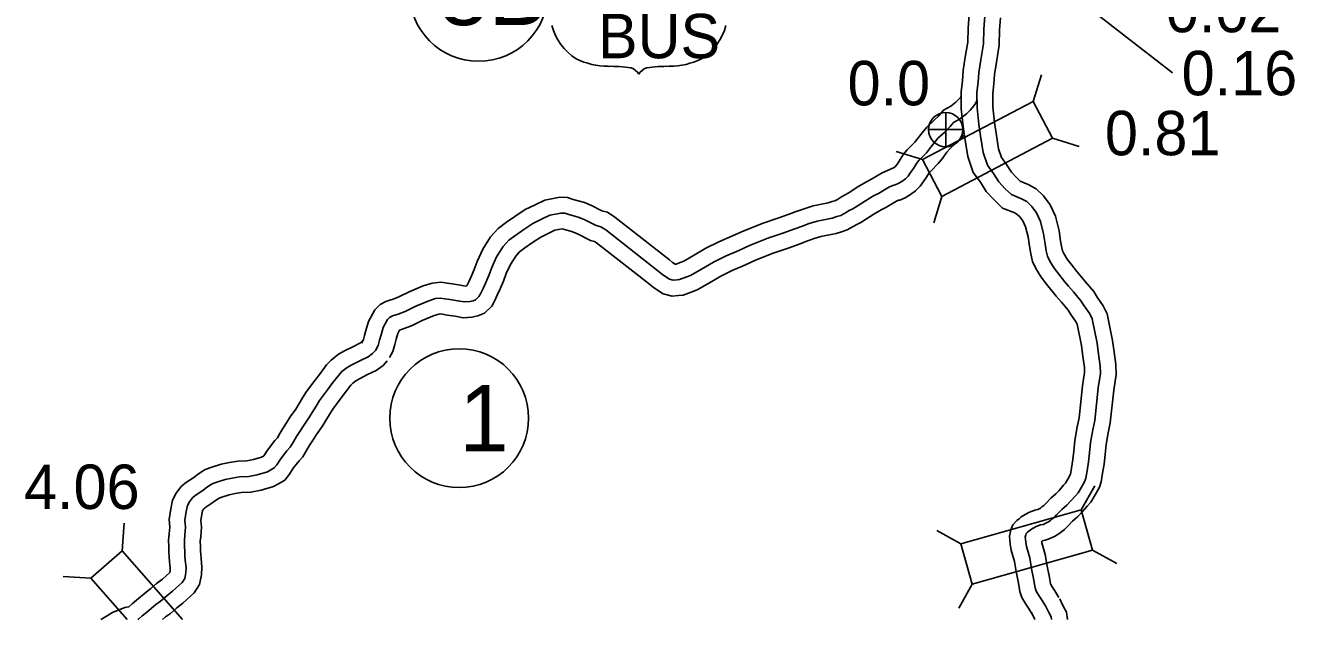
# Model space of a CAD drawing. Extents: x -83719 to 153526, y -11835 to 11446.
# Drawn here: x 13819 to 14221.3, y -455.5 to -267.1 of the extents above; entities that cross this region are included whole.
import ezdxf

# ---------------------------------------------------------------- set-up
doc = ezdxf.new("R2010")
doc.units = 0
for name, color, linetype in [('Level 10', 7, 'Continuous'), ('Level 11', 7, 'Continuous'), ('Level 20', 7, 'Continuous'), ('Level 22', 7, 'Continuous'), ('Level 25', 7, 'Continuous'), ('Level 26', 7, 'Continuous'), ('Level 27', 7, 'Continuous'), ('Level 58', 7, 'Continuous'), ('Level 59', 7, 'Continuous')]:
    doc.layers.add(name, color=color, linetype=linetype)

msp = doc.modelspace()

# ---------------------------------------------------------------- linework, layer by layer
at = {"layer": 'Level 10'}
for points in [[(14118.12, -263.57), (14117.78, -267.99), (14117.65, -272.46), (14116.89, -277.22), (14116.26, -281.45), (14115.95, -284.63), (14115.57, -288.16), (14115.6, -293.51), (14116.21, -299.12), (14116.74, -302.82), (14117.69, -308.61), (14119.43, -313.73), (14121.7, -316.8), (14123.52, -319.76), (14125.99, -322.4), (14128.72, -325.01), (14132.55, -326.55), (14133.36, -327), (14134.16, -327.77), (14135.12, -329.07), (14136, -330.94), (14136.78, -334.12), (14137.23, -337.1), (14137.62, -339.48), (14138.17, -341.91), (14139.27, -344.18), (14140.89, -346.93), (14142.63, -349.08), (14144.46, -351.38), (14145.74, -352.98), (14147.37, -354.8), (14149.47, -357.33), (14150.37, -358.75), (14152.01, -361.13), (14152.34, -361.79), (14153.71, -368.61), (14154.14, -372.01), (14154.65, -375.5), (14154.69, -377.1), (14154.01, -381.37), (14152.95, -391.55), (14152.36, -394.4), (14151.63, -398.65), (14151.29, -402.09), (14150.98, -404.74), (14150.54, -407.42), (14150.19, -409.47), (14150.15, -409.6), (14149.41, -410.94), (14148.63, -412.23), (14148.06, -412.86), (14146.64, -414.49), (14145.62, -415.58), (14144, -416.98), (14142.28, -418.79), (14141.78, -419.28), (14141.15, -419.75), (14140.75, -420.1), (14140.49, -420.27), (14139.93, -420.51), (14139.25, -420.68), (14137.28, -421.38), (14135.9, -422.15), (14134.62, -422.93), (14133.91, -423.51), (14133.21, -424.05), (14131.98, -425.42), (14131.28, -427.02), (14130.88, -428.98), (14130.97, -430.29), (14131.07, -431.57), (14131.46, -433.48), (14132.45, -437), (14133, -440.26), (14133.61, -443.39), (14133.93, -445.18), (14134.2, -446.6), (14134.78, -448.5), (14136.04, -450.56), (14136.91, -451.8), (14138.1, -453.71)], [(14128.06, -264.71), (14127.77, -268.52), (14127.63, -273.4), (14126.78, -278.75), (14126.19, -282.67), (14125.9, -285.65), (14125.57, -288.67), (14125.6, -292.94), (14126.13, -297.87), (14126.63, -301.3), (14127.42, -306.18), (14128.39, -309.03), (14129.99, -311.19), (14131.52, -313.67), (14133.11, -315.37), (14134.24, -316.45), (14136.85, -317.5), (14139.34, -318.88), (14141.71, -321.15), (14143.75, -323.94), (14145.48, -327.58), (14146.6, -332.19), (14147.11, -335.55), (14147.44, -337.57), (14147.67, -338.59), (14148.09, -339.45), (14149.13, -341.21), (14150.44, -342.82), (14152.28, -345.15), (14153.38, -346.52), (14154.93, -348.26), (14157.58, -351.43), (14158.73, -353.25), (14160.63, -356.03), (14161.88, -358.49), (14163.58, -366.99), (14164.04, -370.66), (14164.63, -374.63), (14164.72, -377.77), (14163.92, -382.68), (14162.84, -393.09), (14162.18, -396.27), (14161.55, -399.98), (14161.24, -403.16), (14160.89, -406.14), (14160.4, -409.07), (14159.94, -411.78), (14159.41, -413.53), (14158.06, -415.95), (14156.69, -418.23), (14155.54, -419.5), (14154.07, -421.18), (14152.58, -422.79), (14150.9, -424.24), (14149.4, -425.81), (14148.31, -426.88), (14147.49, -427.49), (14146.83, -428.09), (14145.17, -429.15), (14143.14, -430.01), (14142.16, -430.26), (14141.4, -430.53), (14141.1, -430.7), (14141.18, -431.14), (14142.22, -434.81), (14142.84, -438.47), (14143.44, -441.54), (14143.76, -443.35), (14143.92, -444.2), (14143.97, -444.36), (14144.42, -445.08), (14145.26, -446.29), (14146.58, -448.42)], [(14146.84, -448.88), (14147.85, -450.97), (14148.93, -453.1), (14149.26, -455.46)], [(14137.84, -453.25), (14138.89, -455.41), (14138.92, -455.46)]]:
    msp.add_lwpolyline(points, dxfattribs=at)
at = {"layer": 'Level 11'}
for points in [[(14115.45, -289.79), (14115.34, -289.93), (14114.77, -290.58), (14113.94, -291.39), (14112.28, -292.68), (14109.96, -294.02), (14108.45, -295.76), (14106.91, -297.28), (14104.66, -299.32), (14103.18, -301.14), (14101.64, -303.2), (14100.86, -304.15), (14098.45, -306.6), (14097.34, -307.97), (14096.25, -309.66), (14095.36, -310.96), (14094.88, -311.67), (14094.64, -311.92), (14094.11, -312.3), (14090.57, -313.87), (14088.74, -314.94), (14086.96, -315.98), (14085.41, -316.75), (14082.61, -318.43), (14080.27, -319.95), (14078.85, -320.83), (14077.6, -321.45), (14076.34, -322.24), (14075.52, -322.69), (14074.66, -322.96), (14073.43, -323.34), (14068.63, -324.34), (14065.86, -325.2), (14063.24, -326.11), (14060.77, -327.03), (14057.75, -328.15), (14052.54, -329.9), (14046.49, -332.31), (14043.1, -333.86), (14038.77, -335.75), (14034.7, -337.76), (14030.75, -340.06), (14027.7, -341.82), (14026.56, -342.23), (14025.2, -342.74), (14025.04, -342.75), (14024.92, -342.77), (14024.04, -342.21), (14023.18, -341.45), (14005.82, -327.89), (14003.47, -326.36), (14001.69, -325.88), (13998.44, -324.24), (13996.16, -323.26), (13994.57, -322.78), (13992.62, -322.24), (13990.8, -321.69), (13988.41, -321.59), (13983.61, -322.46), (13980.54, -323.96), (13977.37, -325.5), (13974.12, -327.63), (13971.45, -329.52), (13968.86, -331.45), (13966.4, -334.16), (13963.93, -338.07), (13962.14, -341.93), (13961.22, -344.52), (13960.34, -346.5), (13959.5, -348.34), (13958.85, -349.69), (13958.36, -349.72), (13956.9, -349.45), (13954.27, -349.04), (13952.73, -348.8), (13950.67, -348.47), (13947.94, -348.8), (13945.1, -349.7), (13940.61, -351.54), (13937.37, -353.18), (13935.54, -353.87), (13934.5, -354.19), (13933.27, -354.6), (13931.47, -355.6), (13929.71, -357.23), (13927.74, -360.96), (13926.92, -363.81), (13926.46, -365.44), (13926.09, -366.65), (13925.48, -367.83)], [(14116.35, -301.9), (14115.75, -302.6), (14113.79, -304.53), (14111.95, -306.22), (14111.06, -307.3), (14109.52, -309.35), (14108.32, -310.83), (14105.92, -313.26), (14105.46, -313.84), (14104.58, -315.19), (14103.64, -316.58), (14102.61, -318.1), (14101.14, -319.54), (14099.49, -320.76), (14097.86, -321.72), (14096.12, -322.48), (14095.67, -322.55), (14095.13, -322.79), (14093.78, -323.57), (14091.71, -324.79), (14090.21, -325.53), (14087.91, -326.91), (14085.62, -328.4), (14083.73, -329.56), (14082.52, -330.17), (14081.39, -330.88), (14079.43, -331.94), (14077.64, -332.51), (14075.93, -333.03), (14071.14, -334.03), (14068.99, -334.7), (14066.63, -335.53), (14064.25, -336.41), (14061.08, -337.58), (14055.99, -339.29), (14050.42, -341.51), (14047.17, -342.99), (14043, -344.82), (14039.44, -346.58), (14035.76, -348.72), (14031.93, -350.92), (14030.01, -351.62), (14027.45, -352.57), (14026, -352.71), (14023.96, -352.9), (14021.17, -352.23), (14018.02, -350.23), (14016.79, -349.15), (14000.01, -336.04), (13999.33, -335.6), (13998.09, -335.26), (13994.21, -333.31), (13992.73, -332.67), (13991.78, -332.38), (13989.83, -331.84), (13989.11, -331.62), (13989.1, -331.62), (13986.76, -332.05), (13984.93, -332.95), (13982.32, -334.22), (13979.75, -335.9), (13977.32, -337.62), (13975.61, -338.89), (13974.39, -340.23), (13972.73, -342.86), (13971.41, -345.71), (13970.52, -348.23), (13969.46, -350.61), (13968.55, -352.6), (13967.62, -354.51), (13966.77, -356.06), (13964.48, -358.28), (13962.41, -359.21), (13960.48, -359.6), (13957.78, -359.79), (13955.22, -359.31), (13952.7, -358.92), (13951.16, -358.67), (13950.48, -358.56), (13950.07, -358.61), (13948.52, -359.11), (13944.78, -360.64), (13941.39, -362.36), (13938.76, -363.34), (13937.6, -363.69), (13937.06, -364.72), (13936.54, -366.56), (13936.05, -368.28), (13935.39, -370.43), (13934.37, -372.41)], [(13926.22, -366.75), (13925.66, -367.38), (13925.02, -367.84), (13922.94, -368.84), (13920.11, -370.28), (13918.17, -371.37), (13915.86, -373.18), (13914.46, -374.75), (13912.46, -377.31), (13910.72, -379.65), (13908.1, -383.16), (13906.84, -385.2), (13904.65, -388.76), (13902.93, -391.23), (13901.75, -393.11), (13900.62, -394.83), (13899.64, -396.5), (13898.84, -397.8), (13898.02, -398.7), (13895.7, -401.72), (13894.55, -403.5), (13894.54, -403.51), (13894.4, -403.6), (13893.78, -403.92), (13891.26, -404.69), (13889.17, -405.1), (13886.3, -405.24), (13883.62, -405.67), (13880.98, -406.24), (13878.03, -407.15), (13875.97, -407.93), (13873.87, -409.23), (13872.05, -410.62), (13869.75, -412.1), (13868.29, -413.41), (13866.75, -415.4), (13865.57, -417.58), (13865.03, -420.38), (13864.53, -423.75), (13864.74, -426.16), (13864.58, -428.23), (13864.37, -430.24), (13864.44, -432.36), (13864.46, -434.04), (13864.56, -435.59), (13864.69, -437.12), (13864.91, -439.08), (13864.85, -440.03), (13864.76, -440.49), (13862.4, -442.6), (13860.58, -444.04), (13858.73, -445.65), (13857.23, -446.71), (13854.22, -449.34), (13852.77, -450.46), (13851.85, -451.29), (13851.71, -451.37), (13850.5, -451.62), (13846.54, -453.25), (13844.65, -454.36), (13843.12, -455.28), (13842.91, -455.46)], [(13933.62, -373.48), (13932.35, -374.89), (13930.14, -376.47), (13927.38, -377.8), (13924.83, -379.1), (13923.72, -379.72), (13922.73, -380.49), (13922.15, -381.15), (13920.41, -383.38), (13918.74, -385.63), (13916.37, -388.79), (13915.35, -390.45), (13913.02, -394.24), (13911.27, -396.75), (13910.16, -398.51), (13909.13, -400.1), (13908.21, -401.65), (13906.86, -403.85), (13905.7, -405.12), (13903.88, -407.49), (13902.68, -409.35), (13901.18, -411.22), (13899.2, -412.37), (13897.57, -413.22), (13893.7, -414.4), (13890.39, -415.06), (13887.33, -415.2), (13885.47, -415.5), (13883.52, -415.92), (13881.28, -416.61), (13880.41, -416.94), (13879.54, -417.48), (13877.79, -418.81), (13875.85, -420.06), (13875.66, -420.24), (13875.16, -420.88), (13875.1, -420.99), (13874.89, -422.07), (13874.6, -424.05), (13874.78, -426.11), (13874.54, -429.13), (13874.39, -430.59), (13874.44, -432.14), (13874.46, -433.67), (13874.53, -434.86), (13874.64, -436.13), (13874.95, -438.84), (13874.79, -441.29), (13874.2, -444.38), (13872.47, -447.01), (13868.84, -450.26), (13866.96, -451.74), (13864.92, -453.52), (13863.43, -454.57), (13862.41, -455.46)]]:
    msp.add_lwpolyline(points, dxfattribs=at)
at = {"layer": 'Level 20'}
for p, q in [((14138.4, -291.21), (14141.01, -282.81)), ((14144.55, -302.89), (14152.95, -305.5)), ((14103.36, -309.65), (14094.95, -307.04)), ((14109.5, -321.33), (14106.9, -329.74)), ((14153.62, -420.71), (14157.91, -413.03)), ((13849.67, -433.66), (13850.24, -424.88)), ((14115.51, -431.48), (14107.83, -427.19)), ((14157.21, -433.42), (14164.89, -437.71)), ((13839.74, -442.36), (13830.96, -441.78)), ((14119.1, -444.19), (14114.81, -451.87))]:
    msp.add_line(p, q, dxfattribs=at)
for points in [[(14138.4, -291.21), (14103.36, -309.65), (14109.5, -321.33), (14144.55, -302.89)], [(14119.1, -444.19), (14157.21, -433.42), (14153.62, -420.71), (14115.51, -431.48)]]:
    msp.add_lwpolyline(points, close=True, dxfattribs=at)
msp.add_lwpolyline([(13868.79, -455.46), (13849.67, -433.66), (13839.74, -442.36), (13851.23, -455.46)], dxfattribs=at)
at = {"layer": 'Level 22'}
for centre, radius, start, end in [((14003.5, -262.32), 18.33, 195.1074, 237.1312), ((14023.34, -262.32), 18.33, 302.8688, 344.8926), ((14003.84, -256.55), 23.53, 244.0771, 269.5779), ((14004.38, -323.19), 43.11, 81.1942, 90.9539), ((14009.77, -284.54), 4.13, 28.0342, 72.9864), ((14017.06, -284.54), 4.13, 107.0136, 151.9658), ((14022.46, -323.19), 43.11, 89.0461, 98.8058), ((14023, -256.55), 23.53, 270.4221, 295.9229)]:
    msp.add_arc(centre, radius, start, end, dxfattribs=at)
at = {"layer": 'Level 26'}
for p, q in [((14110.68, -305.57), (14110.68, -294.74)), ((14105.26, -300.15), (14116.09, -300.15))]:
    msp.add_line(p, q, dxfattribs=at)
msp.add_circle((14110.68, -300.15), 5.42, dxfattribs=at)
at = {"layer": 'Level 27'}
for centre in [(13962.64, -256.45), (13956.47, -391.61)]:
    msp.add_circle(centre, 22, dxfattribs=at)
at = {"layer": 'Level 58'}
msp.add_line((14146.54, -254.15), (14182.56, -282.16), dxfattribs=at)
at = {"layer": 'Level 59'}
for points in [[(14123.09, -264.14), (14122.78, -268.25), (14122.64, -272.93), (14121.84, -277.98), (14121.22, -282.06), (14120.93, -285.14), (14120.57, -288.42), (14120.6, -293.23), (14121.17, -298.49), (14121.68, -302.06), (14122.56, -307.39), (14123.91, -311.38), (14125.85, -314), (14127.52, -316.71), (14129.55, -318.89), (14131.48, -320.73), (14134.7, -322.03), (14136.35, -322.94), (14137.94, -324.46), (14139.44, -326.51), (14140.74, -329.26), (14141.69, -333.16), (14142.17, -336.32), (14142.53, -338.52), (14142.92, -340.25), (14143.68, -341.81), (14145.01, -344.07), (14146.54, -345.95), (14148.37, -348.26), (14149.56, -349.75), (14151.15, -351.53), (14153.53, -354.38), (14154.55, -356), (14156.32, -358.58), (14157.11, -360.14), (14158.64, -367.8), (14159.09, -371.33), (14159.64, -375.07), (14159.71, -377.44), (14158.96, -382.02), (14157.9, -392.32), (14157.27, -395.34), (14156.59, -399.32), (14156.26, -402.63), (14155.93, -405.44), (14155.47, -408.25), (14155.07, -410.63), (14154.78, -411.56), (14153.73, -413.45), (14152.66, -415.23), (14151.8, -416.18), (14150.35, -417.83), (14149.1, -419.19), (14147.45, -420.61), (14145.84, -422.3), (14145.05, -423.08), (14144.32, -423.62), (14143.79, -424.1), (14142.83, -424.71), (14141.54, -425.26), (14140.7, -425.47), (14139.34, -425.96), (14138.41, -426.47), (14137.52, -427.02), (14137.02, -427.42), (14136.63, -427.73), (14136.23, -428.17), (14136.07, -428.54), (14135.91, -429.31), (14135.95, -429.91), (14136.03, -430.88), (14136.32, -432.31), (14137.34, -435.9), (14137.92, -439.37), (14138.52, -442.47), (14138.85, -444.26), (14139.06, -445.4), (14139.38, -446.43), (14140.23, -447.82), (14141.08, -449.04), (14142.34, -451.07)], [(14120.58, -290.74), (14120.44, -291.22), (14120.31, -291.49), (14119.89, -292.23), (14119.2, -293.11), (14118.41, -294.02), (14117.22, -295.17), (14115.07, -296.84), (14113.18, -297.93), (14112.1, -299.18), (14110.35, -300.91), (14108.3, -302.77), (14107.12, -304.22), (14105.58, -306.28), (14104.59, -307.49), (14102.19, -309.93), (14101.4, -310.91), (14100.42, -312.42), (14099.5, -313.77), (14098.75, -314.88), (14097.89, -315.73), (14096.73, -316.58), (14095.57, -317.26), (14094.71, -317.64), (14094.24, -317.71), (14092.85, -318.33), (14091.26, -319.26), (14089.34, -320.38), (14087.81, -321.14), (14085.26, -322.67), (14082.94, -324.17), (14081.29, -325.2), (14080.06, -325.81), (14078.87, -326.56), (14077.48, -327.32), (14076.15, -327.73), (14074.68, -328.19), (14069.89, -329.19), (14067.43, -329.95), (14064.93, -330.82), (14062.51, -331.72), (14059.42, -332.86), (14054.27, -334.6), (14048.45, -336.91), (14045.13, -338.42), (14040.88, -340.28), (14037.07, -342.17), (14033.26, -344.39), (14029.81, -346.37), (14028.28, -346.93), (14026.32, -347.65), (14025.52, -347.73), (14024.32, -347.85), (14023.15, -347.56), (14021.03, -346.22), (14019.98, -345.3), (14002.91, -331.96), (14001.4, -330.98), (13999.89, -330.57), (13996.33, -328.78), (13994.45, -327.97), (13993.17, -327.58), (13991.23, -327.04), (13989.95, -326.66), (13988.75, -326.6), (13985.19, -327.25), (13982.73, -328.45), (13979.85, -329.86), (13976.93, -331.77), (13974.39, -333.57), (13972.24, -335.17), (13970.39, -337.2), (13968.33, -340.46), (13966.77, -343.82), (13965.87, -346.37), (13964.9, -348.56), (13964.02, -350.47), (13963.18, -352.22), (13962.75, -352.99), (13961.63, -354.07), (13960.87, -354.42), (13959.8, -354.63), (13958.07, -354.76), (13956.06, -354.38), (13953.49, -353.98), (13951.95, -353.73), (13950.57, -353.52), (13949.01, -353.71), (13946.81, -354.4), (13942.69, -356.09), (13939.38, -357.77), (13937.15, -358.6), (13936.02, -358.95), (13935.29, -359.19), (13934.43, -359.67), (13933.74, -360.32), (13932.4, -362.84), (13931.73, -365.18), (13931.25, -366.86), (13930.74, -368.54), (13929.92, -370.12)], [(13929.92, -370.12), (13929, -371.13), (13927.58, -372.15), (13925.16, -373.32), (13922.47, -374.69), (13920.95, -375.54), (13919.29, -376.83), (13918.31, -377.95), (13916.44, -380.34), (13914.73, -382.64), (13912.24, -385.98), (13911.09, -387.83), (13908.84, -391.5), (13907.1, -393.99), (13905.96, -395.81), (13904.88, -397.46), (13903.93, -399.08), (13902.85, -400.83), (13901.86, -401.91), (13899.79, -404.61), (13898.62, -406.42), (13897.86, -407.37), (13896.8, -407.98), (13895.67, -408.57), (13892.48, -409.54), (13889.78, -410.08), (13886.81, -410.22), (13884.55, -410.58), (13882.25, -411.08), (13879.66, -411.88), (13878.19, -412.44), (13876.7, -413.36), (13874.92, -414.72), (13872.8, -416.08), (13871.97, -416.82), (13870.96, -418.14), (13870.34, -419.28), (13869.96, -421.23), (13869.56, -423.9), (13869.76, -426.14), (13869.56, -428.68), (13869.38, -430.42), (13869.44, -432.25), (13869.46, -433.85), (13869.55, -435.22), (13869.66, -436.62), (13869.93, -438.96), (13869.82, -440.66), (13869.47, -442.47), (13868.66, -443.72), (13865.62, -446.43), (13863.77, -447.89), (13861.82, -449.58), (13860.33, -450.64), (13857.39, -453.21), (13855.97, -454.3), (13854.85, -455.32), (13854.61, -455.46)], [(14142.34, -451.07), (14143.37, -453.19), (14144.09, -454.62), (14144.21, -455.46)]]:
    msp.add_lwpolyline(points, dxfattribs=at)

# ---------------------------------------------------------------- texts
at = {"layer": 'Level 22'}
msp.add_text('BUS', height=14.08, dxfattribs=at).set_placement((14000.46, -277.52))
at = {"layer": 'Level 25'}
msp.add_text('0.0', height=14.08, dxfattribs=at).set_placement((14079.57, -292.44))
at = {"layer": 'Level 27'}
for s, p in [('8B', (13949.98, -267.01)), ('1', (13956.47, -402.17))]:
    msp.add_text(s, height=21.12, dxfattribs=at).set_placement(p)
at = {"layer": 'Level 58'}
for s, p in [('0.02', (14180.46, -269.27)), ('0.16', (14185.45, -289.25)), ('0.81', (14161.13, -308.27)), ('4.06', (13818.54, -420.39))]:
    msp.add_text(s, height=14.08, dxfattribs=at).set_placement(p)

doc.saveas('drawing.dxf')
